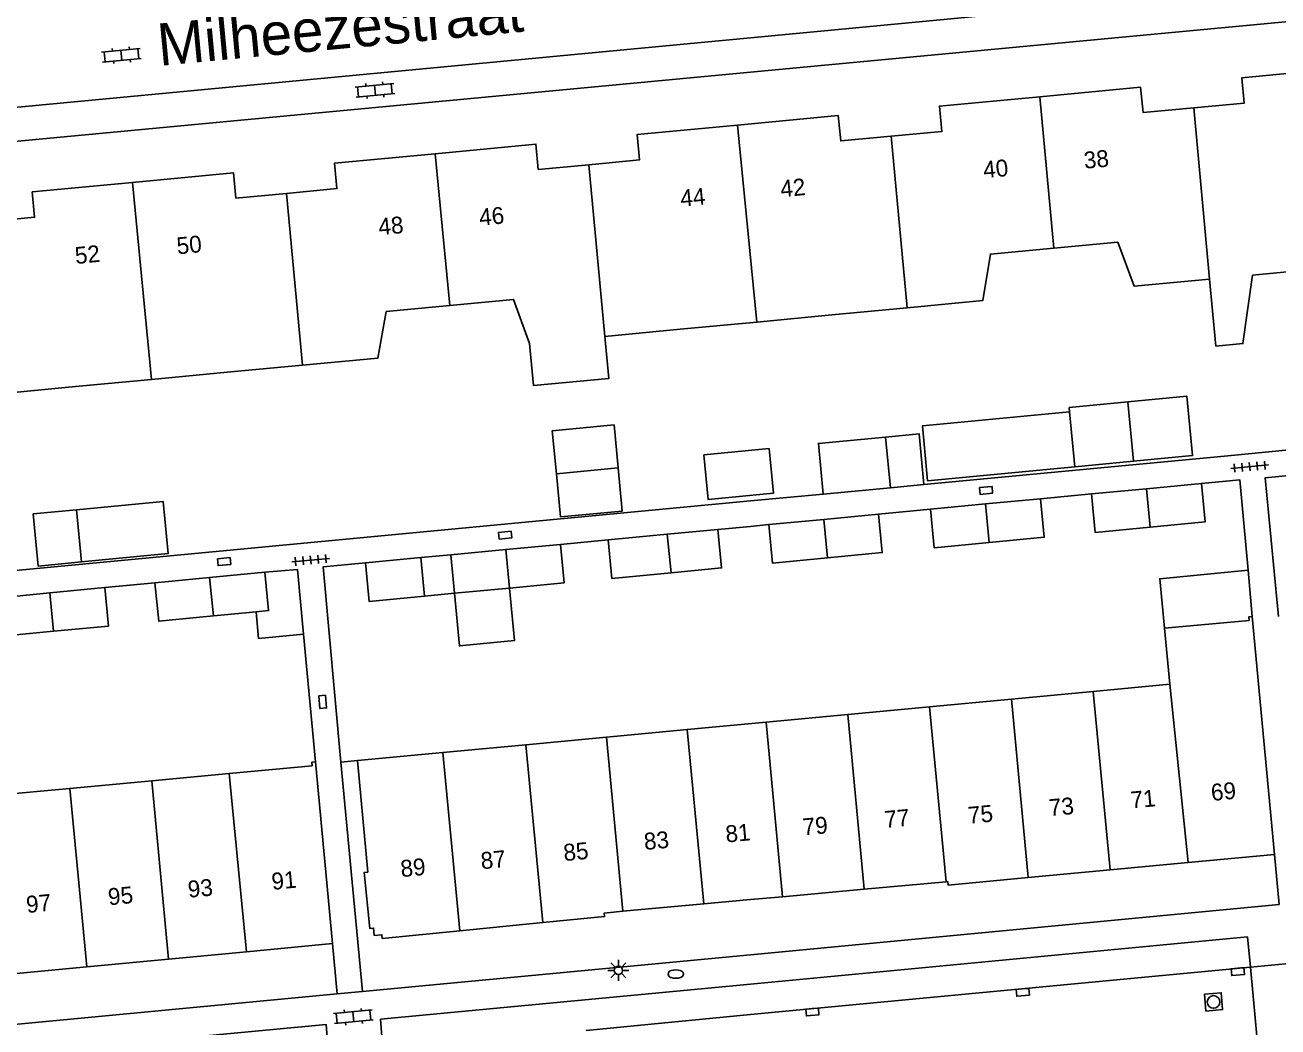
# Model space of a CAD drawing. Extents: x 124000 to 128010, y 398999 to 403000.
# Drawn here: x 126957 to 127031.2, y 400555.1 to 400614.4 of the extents above; entities that cross this region are included whole.
import ezdxf

# ---------------------------------------------------------------- set-up
doc = ezdxf.new("R2010")
doc.units = 0
for name, color, linetype in [('gg-afsc-erfafscheiding', 7, 'Continuous'), ('gg-afsc-muur', 7, 'Continuous'), ('gg-anno-huisnummerreeks BGT', 7, 'Continuous'), ('gg-anno-openbare ruimte label', 7, 'Continuous'), ('gg-bbg-bijgebouw', 7, 'Continuous'), ('gg-bbg-gedigitaliseerde bebouwing', 7, 'Continuous'), ('gg-bbg-gedigitaliseerde bijgebouw', 7, 'Continuous'), ('gg-bbg-hoofdgebouw', 7, 'Continuous'), ('gg-bbg-luifel en loopbrug', 7, 'Continuous'), ('gg-bbg-tussenscheiding', 7, 'Continuous'), ('gg-knt-verharding', 7, 'Continuous'), ('gg-knt-verharding nz', 7, 'Continuous'), ('gt-symb-brandkraan', 7, 'Continuous'), ('gt-symb-klinker verharding', 7, 'Continuous'), ('gt-symb-kolk', 7, 'Continuous'), ('gt-symb-kolk center center', 7, 'Continuous'), ('gt-symb-lichtmast', 7, 'Continuous'), ('gt-symb-rioolschacht', 7, 'Continuous'), ('gt-symb-tegel verharding', 7, 'Continuous')]:
    doc.layers.add(name, color=color, linetype=linetype)

# ---------------------------------------------------------------- blocks, each defined once
blk = doc.blocks.new('gt0-KL1')
at = {"layer": 'gt-symb-klinker verharding'}
for p, q in [((-1.15, 0.3), (1.15, 0.3)), ((-1, -0.3), (-1, 0.3)), ((-0.5, 0.3), (-0.5, 0.45)), ((0, -0.3), (0, 0.3)), ((0.5, 0.3), (0.5, 0.45)), ((1, -0.3), (1, 0.3)), ((-1.15, -0.3), (1.15, -0.3)), ((-0.5, -0.45), (-0.5, -0.3)), ((0.5, -0.45), (0.5, -0.3))]:
    blk.add_line(p, q, dxfattribs=at)
blk = doc.blocks.new('gt0-KOLK')
at = {"layer": 'gt-symb-kolk'}
blk.add_lwpolyline([(0, 0), (0.375, 0), (0.375, 0.4), (-0.375, 0.4), (-0.375, 0), (0, 0)], dxfattribs=at)
blk = doc.blocks.new('gt0-RS')
at = {"layer": 'gt-symb-rioolschacht'}
blk.add_lwpolyline([(-0.5, -0.5), (0.5, -0.5), (0.5, 0.5), (-0.5, 0.5)], close=True, dxfattribs=at)
blk.add_circle((0, 0), 0.375, dxfattribs=at)
blk = doc.blocks.new('gt0-KOLKCC')
at = {"layer": 'gt-symb-kolk center center'}
blk.add_lwpolyline([(-0.375, 0.2), (0.375, 0.2), (0.375, -0.2), (-0.375, -0.2)], close=True, dxfattribs=at)
blk = doc.blocks.new('gt0-TEG1')
at = {"layer": 'gt-symb-tegel verharding'}
for p, q in [((-1.125, 0), (1.125, 0)), ((-0.9, -0.25), (-0.9, 0.25)), ((-0.45, -0.25), (-0.45, 0.25)), ((0, -0.25), (0, 0.25)), ((0.45, -0.25), (0.45, 0.25)), ((0.9, -0.25), (0.9, 0.25))]:
    blk.add_line(p, q, dxfattribs=at)
blk = doc.blocks.new('gt0-BR')
at = {"layer": 'gt-symb-brandkraan'}
for centre, radius, start, end in [((-0.244, 0), 0.206, 107.56694, 252.43307), ((0.599, -2.664), 3, 106.89205, 107.56694), ((0, -0.691), 0.938, 73.10799, 106.89205), ((-0.599, -2.664), 3, 72.43309, 73.10799), ((0.244, 0), 0.206, 287.56695, 72.43309), ((0.599, 2.664), 3, 252.43307, 253.10797), ((0, 0.691), 0.938, 253.10797, 286.89206), ((-0.599, 2.664), 3, 286.89206, 287.56695)]:
    blk.add_arc(centre, radius, start, end, dxfattribs=at)
blk = doc.blocks.new('gt0-LMAST')
at = {"layer": 'gt-symb-lichtmast'}
for p, q in [((-0.182, 0.173), (-0.447, 0.438)), ((-0.005, 0.246), (-0.005, 0.621)), ((0.172, 0.173), (0.437, 0.438)), ((-0.255, -0.004), (-0.63, -0.004)), ((-0.182, -0.181), (-0.447, -0.446)), ((-0.005, -0.254), (-0.005, -0.629)), ((0.437, -0.446), (0.172, -0.181)), ((0.245, -0.004), (0.62, -0.004))]:
    blk.add_line(p, q, dxfattribs=at)
blk.add_circle((-0.005, -0.004), 0.25, dxfattribs=at)

msp = doc.modelspace()

# ---------------------------------------------------------------- linework, layer by layer
at = {"layer": 'gg-afsc-erfafscheiding'}
for p, q in [((127028.073, 400588.892), (127010.269, 400587.206)), ((127004.295, 400586.641), (127000, 400586.234)), ((127017.178, 400586.362), (127020.204, 400586.649)), ((127000, 400586.234), (126955.621, 400582.032)), ((127007.584, 400585.45), (127010.66, 400585.742)), ((126998.06, 400584.546), (127000, 400584.728)), ((127000, 400584.728), (127001.079, 400584.83)), ((126988.744, 400583.661), (126991.551, 400583.927)), ((126961.735, 400581.101), (126964.711, 400581.387)), ((126974.226, 400570.773), (126973.51, 400578.345)), ((126976.699, 400570.849), (126975.72, 400570.756))]:
    msp.add_line(p, q, dxfattribs=at)
for points in [[(127029.472, 400582.124), (127028.991, 400587.475), (127026.71, 400587.268)], [(127031.267, 400579.384), (127030.485, 400587.61), (127033.108, 400587.848)], [(126975.72, 400570.756), (126974.67, 400582.326), (126977.179, 400582.563)]]:
    msp.add_lwpolyline(points, dxfattribs=at)
at = {"layer": 'gg-afsc-muur'}
msp.add_line((127032.105, 400589.274), (127028.073, 400588.892), dxfattribs=at)
at = {"layer": 'gg-bbg-bijgebouw'}
for p, q in [((127026.71, 400587.268), (127023.454, 400586.958)), ((127023.454, 400586.958), (127020.204, 400586.649)), ((127013.919, 400586.052), (127010.66, 400585.742)), ((127017.178, 400586.362), (127013.919, 400586.052)), ((127004.332, 400585.14), (127001.079, 400584.83)), ((127007.584, 400585.45), (127004.332, 400585.14)), ((126998.06, 400584.546), (126995.052, 400584.26)), ((126988.744, 400583.661), (126985.489, 400583.352)), ((126995.052, 400584.26), (126991.551, 400583.927)), ((126980.454, 400582.873), (126977.179, 400582.563)), ((126980.67, 400580.594), (126980.454, 400582.873)), ((126985.489, 400583.352), (126982.235, 400583.043)), ((126982.235, 400583.043), (126982.452, 400580.764)), ((126967.949, 400581.701), (126964.711, 400581.387)), ((126971.215, 400582.018), (126967.949, 400581.701)), ((126958.481, 400580.787), (126955.227, 400580.473)), ((126961.735, 400581.101), (126958.481, 400580.787)), ((126982.452, 400580.764), (126985.706, 400581.073)), ((126968.177, 400579.422), (126970.696, 400579.665))]:
    msp.add_line(p, q, dxfattribs=at)
for points in [[(127023.674, 400584.679), (127026.929, 400584.988), (127026.71, 400587.268)], [(127020.204, 400586.649), (127020.42, 400584.37), (127023.674, 400584.679)], [(127014.136, 400583.773), (127017.395, 400584.083), (127017.178, 400586.362)], [(127004.547, 400582.862), (127007.801, 400583.171), (127007.584, 400585.45)], [(127010.66, 400585.742), (127010.876, 400583.463), (127014.136, 400583.773)], [(126995.287, 400581.983), (126998.276, 400582.267), (126998.06, 400584.546)], [(127001.079, 400584.83), (127001.292, 400582.553), (127004.547, 400582.862)], [(126985.706, 400581.073), (126988.961, 400581.382), (126988.744, 400583.661)], [(126991.551, 400583.927), (126991.767, 400581.648), (126995.287, 400581.983)], [(126977.179, 400582.563), (126977.396, 400580.283), (126980.67, 400580.594)], [(126964.711, 400581.387), (126964.93, 400579.109), (126968.177, 400579.422)], [(126970.696, 400579.665), (126971.438, 400579.736), (126971.215, 400582.018)], [(126958.701, 400578.509), (126961.955, 400578.822), (126961.735, 400581.101)], [(126955.227, 400580.473), (126955.447, 400578.195), (126958.701, 400578.509)]]:
    msp.add_lwpolyline(points, dxfattribs=at)
at = {"layer": 'gg-bbg-gedigitaliseerde bebouwing'}
for p, q in [((127020.293, 400574.945), (127024.828, 400575.371)), ((127015.448, 400574.49), (127020.293, 400574.945)), ((127005.758, 400573.579), (127010.603, 400574.034)), ((127010.603, 400574.034), (127015.448, 400574.49)), ((127000.912, 400573.124), (127005.758, 400573.579)), ((126991.456, 400572.235), (126996.245, 400572.685)), ((126996.245, 400572.685), (127000.912, 400573.124)), ((126981.759, 400571.324), (126986.677, 400571.786)), ((126986.677, 400571.786), (126991.456, 400572.235)), ((126976.699, 400570.849), (126981.759, 400571.324))]:
    msp.add_line(p, q, dxfattribs=at)
for points in [[(127035.899, 400602.899), (127036.153, 400600.213), (127029.74, 400599.606)], [(127027.192, 400599.365), (127027.567, 400595.4), (127029.164, 400595.551), (127029.74, 400599.606)], [(126991.362, 400595.974), (126991.6, 400593.489), (126987.139, 400593.062), (126986.901, 400595.551)]]:
    msp.add_lwpolyline(points, dxfattribs=at)
at = {"layer": 'gg-bbg-gedigitaliseerde bijgebouw'}
for p, q in [((127022.35, 400592.104), (127022.687, 400588.589)), ((127007.995, 400590.019), (127008.278, 400587.018)), ((126988.495, 400587.835), (126992.152, 400588.186)), ((126988.495, 400587.835), (126988.739, 400585.283)), ((127010.269, 400587.206), (127008.278, 400587.018)), ((126960.063, 400585.71), (126960.358, 400582.624))]:
    msp.add_line(p, q, dxfattribs=at)
for points in [[(127022.687, 400588.589), (127026.17, 400588.923), (127025.834, 400592.438), (127022.35, 400592.104)], [(127010.269, 400587.206), (127009.986, 400590.207), (127007.995, 400590.019)], [(126997.222, 400588.96), (126997.475, 400586.314), (127001.347, 400586.684), (127001.093, 400589.331), (126997.222, 400588.96)], [(126988.739, 400585.283), (126992.397, 400585.634), (126992.152, 400588.186)], [(126960.358, 400582.624), (126957.795, 400582.378), (126957.5, 400585.464), (126960.063, 400585.71)]]:
    msp.add_lwpolyline(points, dxfattribs=at)
at = {"layer": 'gg-bbg-hoofdgebouw'}
for p, q in [((127009.282, 400597.674), (127004.815, 400597.252)), ((127004.815, 400597.252), (127000.368, 400596.829)), ((126995.832, 400596.397), (126991.362, 400595.974)), ((126995.832, 400596.397), (127000.368, 400596.829)), ((126973.453, 400594.273), (126968.983, 400593.85)), ((126964.497, 400593.431), (126960.001, 400593.011)), ((126968.983, 400593.85), (126964.497, 400593.431)), ((126960.001, 400593.011), (126955.531, 400592.583)), ((127029.718, 400579.382), (127031.028, 400565.293)), ((127024.52, 400578.688), (127024.828, 400575.371)), ((126975.223, 400560.013), (126974.226, 400570.773)), ((126964.516, 400569.656), (126959.671, 400569.202)), ((126969.113, 400570.086), (126964.516, 400569.656)), ((126959.671, 400569.202), (126954.825, 400568.749)), ((127031.028, 400565.293), (127025.917, 400564.813)), ((127021.292, 400564.378), (127016.447, 400563.922)), ((127025.917, 400564.813), (127021.292, 400564.378)), ((127011.582, 400563.676), (127006.736, 400563.233)), ((127001.889, 400562.79), (127000, 400562.617)), ((127006.736, 400563.233), (127001.889, 400562.79)), ((126992.438, 400561.925), (126997.229, 400562.363)), ((126997.229, 400562.363), (127000, 400562.617)), ((126982.772, 400560.77), (126987.687, 400561.254)), ((126970.123, 400559.532), (126975.223, 400560.013)), ((126960.669, 400558.641), (126965.515, 400559.098)), ((126965.515, 400559.098), (126970.123, 400559.532))]:
    msp.add_line(p, q, dxfattribs=at)
for points in [[(127035.056, 400611.865), (127029.108, 400611.301), (127029.25, 400609.799), (127026.252, 400609.517)], [(127026.252, 400609.517), (127023.248, 400609.234), (127023.106, 400610.737), (127017.132, 400610.175)], [(127017.132, 400610.175), (127011.182, 400609.616), (127011.322, 400608.114), (127008.324, 400607.833)], [(127008.324, 400607.833), (127005.338, 400607.553), (127005.196, 400609.056), (126999.223, 400608.492)], [(126990.416, 400606.145), (126993.413, 400606.427), (126993.273, 400607.93), (126999.223, 400608.492)], [(126981.303, 400606.8), (126987.277, 400607.366), (126987.42, 400605.864), (126990.416, 400606.145)], [(126972.497, 400604.45), (126975.485, 400604.732), (126975.344, 400606.235), (126981.303, 400606.8)], [(126954.593, 400602.753), (126957.58, 400603.035), (126957.438, 400604.537), (126963.384, 400605.102)], [(126963.384, 400605.102), (126969.358, 400605.67), (126969.501, 400604.168), (126972.497, 400604.45)], [(127027.192, 400599.365), (127022.732, 400598.944), (127021.748, 400601.556), (127017.964, 400601.206)], [(127017.964, 400601.206), (127014.205, 400600.858), (127013.752, 400598.097), (127009.282, 400597.674)], [(126982.17, 400597.811), (126978.412, 400597.451), (126977.923, 400594.696), (126973.453, 400594.273)], [(126986.901, 400595.551), (126985.953, 400598.173), (126982.17, 400597.811)], [(127029.718, 400579.382), (127029.509, 400579.363), (127029.528, 400579.154), (127024.52, 400578.688)], [(126974.226, 400570.773), (126974.012, 400570.755), (126974.022, 400570.545), (126969.113, 400570.086)], [(126976.699, 400570.849), (126977.311, 400564.249), (126977.112, 400564.23), (126977.43, 400560.913), (126977.658, 400560.934), (126977.697, 400560.496), (126978.155, 400560.537), (126978.174, 400560.318), (126982.772, 400560.77)], [(127016.447, 400563.922), (127011.7, 400563.476), (127011.682, 400563.685), (127011.582, 400563.676)], [(126987.687, 400561.254), (126991.345, 400561.614), (126991.324, 400561.823), (126992.438, 400561.925)], [(126955.804, 400558.395), (126955.875, 400558.4), (126955.891, 400558.191), (126960.669, 400558.641)]]:
    msp.add_lwpolyline(points, dxfattribs=at)
at = {"layer": 'gg-bbg-luifel en loopbrug'}
for p, q in [((127022.35, 400592.104), (127018.867, 400591.771)), ((127018.867, 400591.771), (127018.893, 400591.508)), ((127018.893, 400591.508), (127019.204, 400588.256)), ((127019.204, 400588.256), (127010.488, 400587.421)), ((127019.204, 400588.256), (127022.687, 400588.589)), ((127008.278, 400587.018), (127004.295, 400586.641)), ((126980.454, 400582.873), (126982.235, 400583.043)), ((127029.718, 400579.382), (127029.472, 400582.124)), ((126980.67, 400580.594), (126982.452, 400580.764))]:
    msp.add_line(p, q, dxfattribs=at)
for points in [[(127010.488, 400587.421), (127010.177, 400590.673), (127018.893, 400591.508)], [(126992.152, 400588.186), (126991.908, 400590.738), (126988.251, 400590.388), (126988.495, 400587.835)], [(127007.995, 400590.019), (127004.012, 400589.644), (127004.295, 400586.641)], [(126960.063, 400585.71), (126965.189, 400586.2), (126965.485, 400583.115), (126960.358, 400582.624)], [(126973.51, 400578.345), (126973.147, 400582.181), (126971.215, 400582.018)], [(127024.52, 400578.688), (127024.239, 400581.623), (127029.472, 400582.124)], [(126982.452, 400580.764), (126982.749, 400577.648), (126986.003, 400577.958), (126985.706, 400581.073)], [(126973.51, 400578.345), (126970.848, 400578.088), (126970.696, 400579.665)]]:
    msp.add_lwpolyline(points, dxfattribs=at)
at = {"layer": 'gg-bbg-tussenscheiding'}
for p, q in [((127017.132, 400610.175), (127017.964, 400601.206)), ((127026.252, 400609.517), (127027.192, 400599.365)), ((126999.223, 400608.492), (127000.368, 400596.829)), ((127009.282, 400597.674), (127008.324, 400607.833)), ((126981.303, 400606.8), (126982.17, 400597.811)), ((126990.416, 400606.145), (126991.362, 400595.974)), ((126963.384, 400605.102), (126964.497, 400593.431)), ((126972.497, 400604.45), (126973.453, 400594.273)), ((127023.674, 400584.679), (127023.454, 400586.958)), ((127013.919, 400586.052), (127014.136, 400583.773)), ((127004.332, 400585.14), (127004.547, 400582.862)), ((126995.052, 400584.26), (126995.287, 400581.983)), ((126985.489, 400583.352), (126985.706, 400581.073)), ((126967.949, 400581.701), (126968.177, 400579.422)), ((126958.481, 400580.787), (126958.701, 400578.509)), ((127024.828, 400575.371), (127025.917, 400564.813)), ((127021.292, 400564.378), (127020.293, 400574.945)), ((127011.582, 400563.676), (127010.603, 400574.034)), ((127016.447, 400563.922), (127015.448, 400574.49)), ((127006.736, 400563.233), (127005.758, 400573.579)), ((126996.245, 400572.685), (126997.229, 400562.363)), ((127001.889, 400562.79), (127000.912, 400573.124)), ((126986.677, 400571.786), (126987.687, 400561.254)), ((126991.456, 400572.235), (126992.438, 400561.925)), ((126981.759, 400571.324), (126982.772, 400560.77)), ((126965.515, 400559.098), (126964.516, 400569.656)), ((126970.123, 400559.532), (126969.113, 400570.086)), ((126960.669, 400558.641), (126959.671, 400569.202))]:
    msp.add_line(p, q, dxfattribs=at)
at = {"layer": 'gg-knt-verharding'}
for p, q in [((127000, 400611.625), (127070.229, 400618.24)), ((127013.936, 400614.976), (127000, 400613.661)), ((127000, 400613.661), (126948.981, 400608.847)), ((127000, 400611.625), (126897.243, 400601.945)), ((126977.006, 400557.173), (126975.72, 400570.756)), ((127031.317, 400562.325), (127031.028, 400565.293)), ((127031.317, 400562.325), (127000, 400559.351)), ((126975.513, 400557.032), (126975.223, 400560.013)), ((127000, 400559.351), (126977.006, 400557.173)), ((127030.064, 400553.681), (127029.611, 400558.617)), ((126975.513, 400557.032), (126921.285, 400551.924)), ((126977.006, 400557.173), (126975.513, 400557.032))]:
    msp.add_line(p, q, dxfattribs=at)
for points in [[(127029.611, 400558.617), (127029.437, 400560.406), (127000, 400557.613)], [(127000, 400557.613), (126978.075, 400555.532), (126978.215, 400553.763)], [(126974.99, 400553.45), (126974.848, 400555.227), (126923.203, 400550.364), (126923.369, 400548.569)]]:
    msp.add_lwpolyline(points, dxfattribs=at)
at = {"layer": 'gg-knt-verharding nz'}
for p, q in [((127029.611, 400558.617), (127035.543, 400559.167)), ((127000, 400555.814), (127029.611, 400558.617)), ((126990.255, 400554.872), (127000, 400555.814))]:
    msp.add_line(p, q, dxfattribs=at)

# ---------------------------------------------------------------- block references
at = {"layer": 'gt-symb-brandkraan'}
msp.add_blockref('gt0-BR', (126995.567, 400558.207), dxfattribs=at)
at = {"layer": 'gt-symb-klinker verharding'}
for p, rotation in [((126962.723, 400612.63), 5.396849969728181), ((126977.738, 400610.557), 5.391463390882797), ((126976.467, 400555.679), 5.391463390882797)]:
    msp.add_blockref('gt0-KL1', p, dxfattribs=dict(at, rotation=rotation))
at = {"layer": 'gt-symb-kolk'}
for p, rotation in [((127028.844, 400558.554), -174.48902304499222), ((127016.103, 400557.328), -174.66555996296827), ((127003.638, 400556.161), -174.5460811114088)]:
    msp.add_blockref('gt0-KOLK', p, dxfattribs=dict(at, rotation=rotation))
at = {"layer": 'gt-symb-kolk center center'}
for p, rotation in [((127013.946, 400586.858), 5.453918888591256), ((126985.458, 400584.203), 5.453918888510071), ((126968.804, 400582.638), 5.453918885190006), ((126974.643, 400574.328), -84.83669318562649)]:
    msp.add_blockref('gt0-KOLKCC', p, dxfattribs=dict(at, rotation=rotation))
at = {"layer": 'gt-symb-lichtmast'}
msp.add_blockref('gt0-LMAST', (126992.172, 400558.433), dxfattribs=at)
at = {"layer": 'gt-symb-rioolschacht', "rotation": 4.758885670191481}
msp.add_blockref('gt0-RS', (127027.424, 400556.56), dxfattribs=at)
at = {"layer": 'gt-symb-tegel verharding', "rotation": 5.220361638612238}
for p in [(127029.566, 400588.26), (126973.931, 400582.728)]:
    msp.add_blockref('gt0-TEG1', p, dxfattribs=at)

# ---------------------------------------------------------------- texts
at = {"layer": 'gg-anno-huisnummerreeks BGT'}
for s, rotation, p in [('38', 5.4, (127019.785, 400605.904)), ('40', 5.4, (127013.823, 400605.344)), ('42', 5.4, (127001.809, 400604.216)), ('44', 5.4, (126995.879, 400603.656)), ('46', 5.4, (126983.959, 400602.531)), ('48', 5.4, (126977.993, 400601.966)), ('52', 5.4, (126960.013, 400600.262)), ('50', 5.4, (126966.041, 400600.835)), ('69', 5.4, (127027.319, 400568.459)), ('73', 5.4, (127017.714, 400567.556)), ('71', 5.4, (127022.556, 400568.012)), ('77', 5.2, (127007.971, 400566.861)), ('75', 5.4, (127012.92, 400567.105)), ('79', 5.2, (127003.128, 400566.419)), ('83', 5.2, (126993.722, 400565.558)), ('81', 5.2, (126998.554, 400566)), ('85', 5.6, (126988.955, 400564.895)), ('89', 5.6, (126979.304, 400563.946)), ('87', 5.6, (126984.056, 400564.413)), ('91', 5.4, (126971.659, 400563.192)), ('93', 5.4, (126966.7, 400562.725)), ('97', 5.4, (126957.121, 400561.822)), ('95', 5.4, (126961.973, 400562.279))]:
    msp.add_text(s, height=1, rotation=rotation, dxfattribs=at).set_placement(p)
at = {"layer": 'gg-anno-openbare ruimte label'}
msp.add_text('Milheezestraat', height=2.5, rotation=5.4, dxfattribs=at).set_placement((126964.975, 400611.998))

doc.saveas('drawing.dxf')
